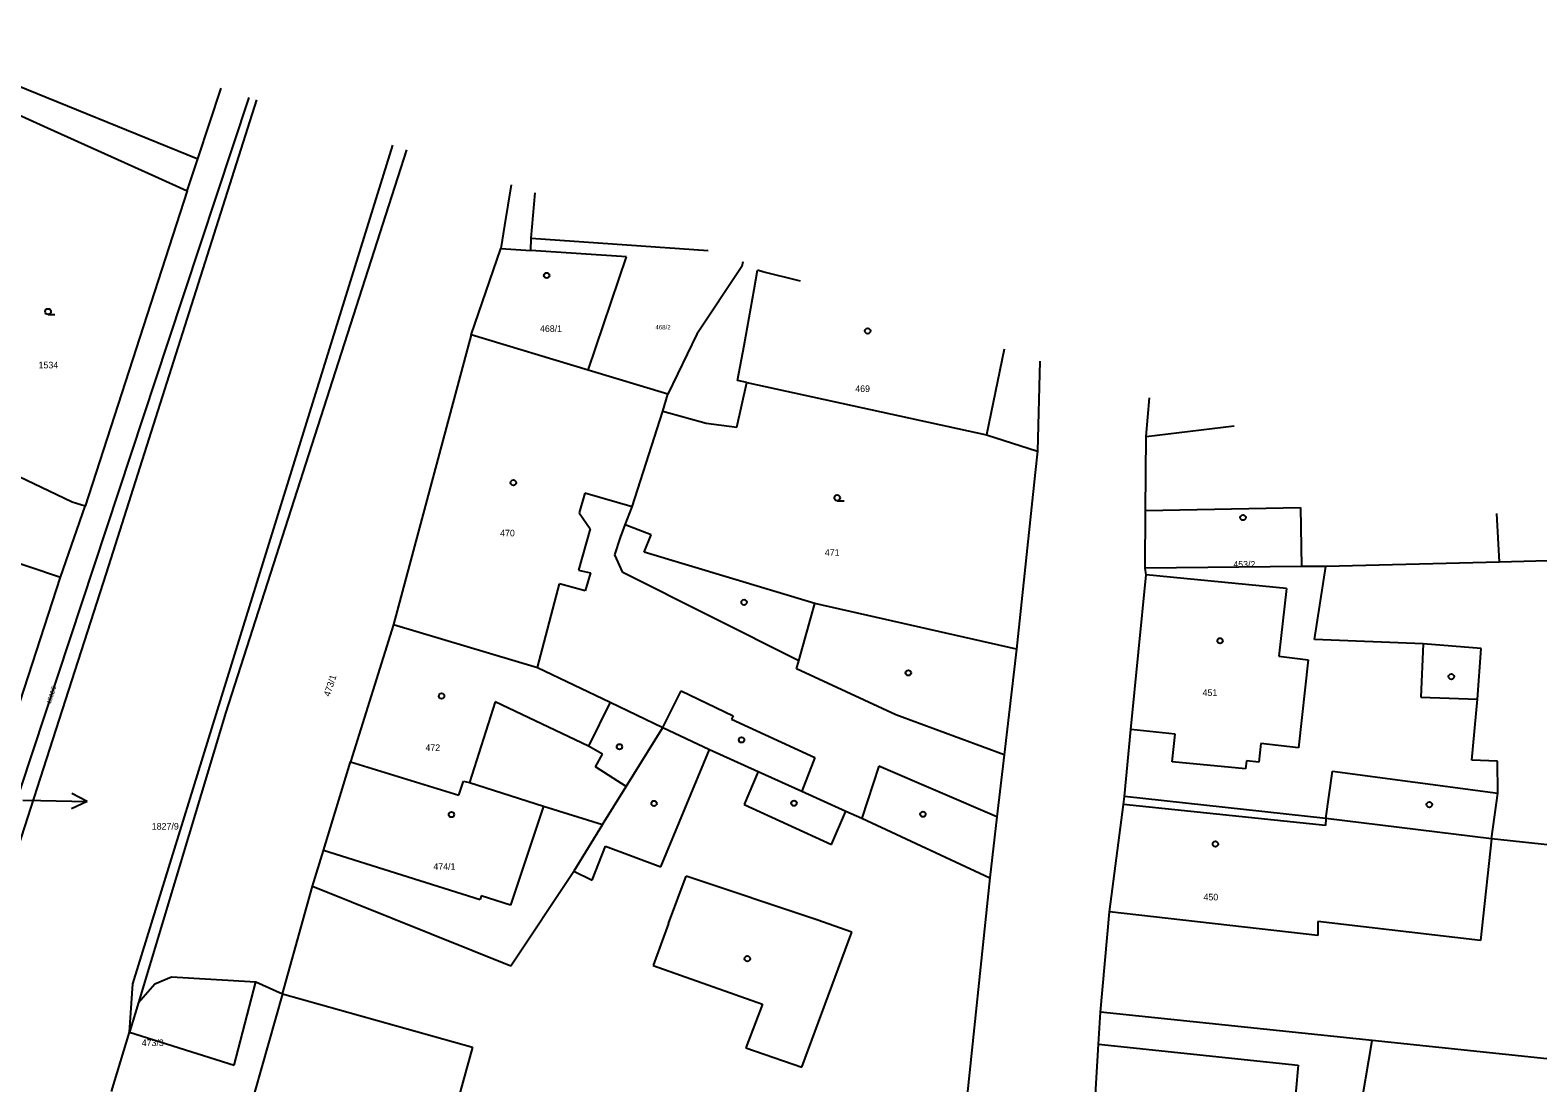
# Model space of a CAD drawing. Extents: x -702257 to -701487, y -1009871 to -1008841.
# Drawn here: x -701730.8 to -701633.6, y -1008933.5 to -1008865.7 of the extents above; entities that cross this region are included whole.
import ezdxf

# ---------------------------------------------------------------- set-up
doc = ezdxf.new("R2010")
doc.units = 0
for name, color, linetype in [('Z_katastr_cisla_pozemkova', 7, 'Continuous'), ('Z_katastr_cisla_stavebni', 7, 'Continuous'), ('Z_katastr_hranice', 7, 'Continuous'), ('Z_katastr_parcelni_cislo_odkaz', 7, 'Continuous'), ('Z_katastr_vnitrni_kresba', 7, 'Continuous'), ('Z_katastr_znacky_budov', 7, 'Continuous'), ('Z_katastr_znacky_kultur', 7, 'Continuous')]:
    doc.layers.add(name, color=color, linetype=linetype)

msp = doc.modelspace()

# ---------------------------------------------------------------- linework, layer by layer
at = {"layer": 'Z_katastr_hranice'}
for p, q in [((-701740.79, -1008866.94), (-701729.66, -1008871.95)), ((-701716.184, -1008870.152), (-701725.88, -1008900.65)), ((-701721.88, -1008885.76), (-701716.66, -1008869.993)), ((-701719.97, -1008873.95), (-701718.459, -1008869.393)), ((-701729.66, -1008871.95), (-701722.74, -1008875.07)), ((-701717.22, -1008904.69), (-701707.401, -1008873.081)), ((-701720.65, -1008876.01), (-701719.97, -1008873.95)), ((-701706.513, -1008873.378), (-701718.16, -1008909.61)), ((-701722.74, -1008875.07), (-701720.65, -1008876.01)), ((-701720.65, -1008876.01), (-701727.23, -1008896.35)), ((-701699.787, -1008875.621), (-701700.21, -1008878.25)), ((-701700.21, -1008878.25), (-701700.45, -1008879.73)), ((-701702.35, -1008885.3), (-701700.45, -1008879.73)), ((-701700.45, -1008879.73), (-701698.5, -1008879.86)), ((-701698.5, -1008879.86), (-701698.49, -1008879.07)), ((-701692.35, -1008880.27), (-701698.5, -1008879.86)), ((-701698.49, -1008879.07), (-701687.085, -1008879.857)), ((-701694.81, -1008887.57), (-701692.35, -1008880.27)), ((-701684.92, -1008880.9), (-701687.81, -1008885.26)), ((-701684.852, -1008880.602), (-701684.92, -1008880.9)), ((-701735.44, -1008926.77), (-701721.88, -1008885.76)), ((-701702.35, -1008885.3), (-701707.36, -1008903.96)), ((-701694.81, -1008887.57), (-701702.35, -1008885.3)), ((-701687.81, -1008885.26), (-701689.67, -1008889.12)), ((-701689.67, -1008889.12), (-701694.81, -1008887.57)), ((-701665.708, -1008886.986), (-701665.86, -1008892.8)), ((-701685.23, -1008891.24), (-701684.59, -1008888.38)), ((-701684.59, -1008888.38), (-701669.14, -1008891.75)), ((-701690.01, -1008890.22), (-701689.67, -1008889.12)), ((-701658.85, -1008891.85), (-701658.628, -1008889.348)), ((-701691.98, -1008896.39), (-701690.01, -1008890.22)), ((-701690.01, -1008890.22), (-701687.2, -1008891)), ((-701687.2, -1008891), (-701685.23, -1008891.24)), ((-701728.07, -1008896.08), (-701736.62, -1008892)), ((-701669.14, -1008891.75), (-701665.86, -1008892.8)), ((-701658.9, -1008896.63), (-701658.85, -1008891.85)), ((-701665.86, -1008892.8), (-701666.01, -1008894.18)), ((-701666.01, -1008894.18), (-701667.21, -1008905.56)), ((-701728.83, -1008900.92), (-701727.23, -1008896.35)), ((-701727.23, -1008896.35), (-701728.07, -1008896.08)), ((-701692.42, -1008897.54), (-701691.98, -1008896.39)), ((-701658.9, -1008896.63), (-701648.9, -1008896.43)), ((-701648.9, -1008896.43), (-701648.84, -1008900.24)), ((-701658.91, -1008900.34), (-701658.9, -1008896.63)), ((-701636.07, -1008899.95), (-701636.239, -1008896.814)), ((-701738.06, -1008897.79), (-701728.83, -1008900.92)), ((-701690.76, -1008898.18), (-701692.42, -1008897.54)), ((-701691.2, -1008899.31), (-701690.76, -1008898.18)), ((-701680.2, -1008902.62), (-701691.2, -1008899.31)), ((-701648.84, -1008900.24), (-701658.91, -1008900.34)), ((-701658.85, -1008900.77), (-701658.91, -1008900.34)), ((-701647.26, -1008900.22), (-701648.84, -1008900.24)), ((-701647.99, -1008904.93), (-701647.26, -1008900.22)), ((-701636.07, -1008899.95), (-701647.26, -1008900.22)), ((-701627.574, -1008899.704), (-701636.07, -1008899.95)), ((-701734.68, -1008918.94), (-701728.83, -1008900.92)), ((-701725.88, -1008900.65), (-701734.39, -1008927.05)), ((-701659.83, -1008910.73), (-701658.85, -1008900.77)), ((-701667.21, -1008905.56), (-701680.2, -1008902.62)), ((-701707.36, -1008903.96), (-701710.13, -1008912.81)), ((-701707.36, -1008903.96), (-701698.07, -1008906.73)), ((-701724.17, -1008927.12), (-701717.22, -1008904.69)), ((-701641, -1008905.22), (-701647.99, -1008904.93)), ((-701637.25, -1008905.52), (-701641, -1008905.22)), ((-701667.21, -1008905.56), (-701668.01, -1008912.37)), ((-701637.5, -1008908.79), (-701637.25, -1008905.52)), ((-701698.07, -1008906.73), (-701693.39, -1008908.97)), ((-701693.39, -1008908.97), (-701690, -1008910.6)), ((-701637.86, -1008912.71), (-701637.5, -1008908.79)), ((-701718.16, -1008909.61), (-701723.8, -1008928.34)), ((-701690, -1008910.6), (-701687, -1008912.02)), ((-701660.25, -1008915.06), (-701659.83, -1008910.73)), ((-701690.12, -1008919.58), (-701687, -1008912.02)), ((-701687, -1008912.02), (-701683.86, -1008913.44)), ((-701711.87, -1008918.54), (-701710.13, -1008912.81)), ((-701710.13, -1008912.81), (-701703.16, -1008914.96)), ((-701668.01, -1008912.37), (-701668.47, -1008916.36)), ((-701636.21, -1008912.77), (-701637.86, -1008912.71)), ((-701636.19, -1008914.83), (-701636.21, -1008912.77)), ((-701683.86, -1008913.44), (-701681.05, -1008914.71)), ((-701703.16, -1008914.96), (-701702.86, -1008914.07)), ((-701702.86, -1008914.07), (-701702.47, -1008914.15)), ((-701702.47, -1008914.15), (-701697.7, -1008915.67)), ((-701681.05, -1008914.71), (-701678.21, -1008915.99)), ((-701636.6, -1008917.78), (-701636.19, -1008914.83)), ((-701697.7, -1008915.67), (-701693.89, -1008916.86)), ((-701661.22, -1008922.48), (-701660.32, -1008915.58)), ((-701660.32, -1008915.58), (-701660.25, -1008915.06)), ((-701647.27, -1008916.47), (-701660.25, -1008915.06)), ((-701693.89, -1008916.86), (-701695.74, -1008919.87)), ((-701678.21, -1008915.99), (-701677.18, -1008916.46)), ((-701677.18, -1008916.46), (-701668.93, -1008920.3)), ((-701668.47, -1008916.36), (-701668.93, -1008920.3)), ((-701636.6, -1008917.78), (-701647.27, -1008916.47)), ((-701623.79, -1008919.17), (-701636.6, -1008917.78)), ((-701712.59, -1008920.83), (-701711.87, -1008918.54)), ((-701694.55, -1008920.44), (-701693.7, -1008918.26)), ((-701693.7, -1008918.26), (-701690.12, -1008919.58)), ((-701699.79, -1008925.96), (-701695.74, -1008919.87)), ((-701695.74, -1008919.87), (-701694.55, -1008920.44)), ((-701668.93, -1008920.3), (-701671.27, -1008942.62)), ((-701714.52, -1008927.78), (-701712.59, -1008920.83)), ((-701712.59, -1008920.83), (-701699.79, -1008925.96)), ((-701661.8, -1008928.95), (-701661.22, -1008922.48)), ((-701724.37, -1008930.24), (-701724.17, -1008927.12)), ((-701723.8, -1008928.34), (-701722.75, -1008927.12)), ((-701722.75, -1008927.12), (-701721.68, -1008926.68)), ((-701721.68, -1008926.68), (-701716.24, -1008927)), ((-701717.63, -1008932.37), (-701716.24, -1008927)), ((-701716.24, -1008927), (-701714.52, -1008927.78)), ((-701723.8, -1008928.34), (-701724.37, -1008930.24)), ((-701714.52, -1008927.78), (-701719.29, -1008944.57)), ((-701661.92, -1008931.01), (-701661.8, -1008928.95)), ((-701644.29, -1008930.79), (-701661.8, -1008928.95)), ((-701725.53, -1008934.07), (-701724.37, -1008930.24)), ((-701724.37, -1008930.24), (-701717.63, -1008932.37)), ((-701662.48, -1008940.23), (-701661.92, -1008931.01)), ((-701646.56, -1008944.13), (-701644.29, -1008930.79)), ((-701622.24, -1008933.1), (-701644.29, -1008930.79))]:
    msp.add_line(p, q, dxfattribs=at)
at = {"layer": 'Z_katastr_parcelni_cislo_odkaz'}
for p, q in [((-701727.099, -1008915.372), (-701728.092, -1008914.854)), ((-701731.25, -1008915.3), (-701730.1, -1008915.32)), ((-701730.1, -1008915.32), (-701727.099, -1008915.372)), ((-701727.099, -1008915.372), (-701728.11, -1008915.856))]:
    msp.add_line(p, q, dxfattribs=at)
at = {"layer": 'Z_katastr_vnitrni_kresba'}
for p, q in [((-701740.37, -1008865.66), (-701719.97, -1008873.95)), ((-701698.49, -1008879.07), (-701698.225, -1008876.142)), ((-701684.12, -1008882.38), (-701683.9, -1008881.14)), ((-701683.56, -1008881.23), (-701683.9, -1008881.14)), ((-701681.131, -1008881.842), (-701683.56, -1008881.23)), ((-701684.76, -1008885.98), (-701684.12, -1008882.38)), ((-701685.18, -1008888.25), (-701684.76, -1008885.98)), ((-701668.009, -1008886.219), (-701669.14, -1008891.75)), ((-701684.59, -1008888.38), (-701685.18, -1008888.25)), ((-701658.85, -1008891.85), (-701653.168, -1008891.168)), ((-701695.03, -1008895.5), (-701695.4, -1008896.78)), ((-701691.98, -1008896.39), (-701695.03, -1008895.5)), ((-701695.4, -1008896.78), (-701694.68, -1008897.81)), ((-701694.68, -1008897.81), (-701695.44, -1008900.46)), ((-701693.1, -1008899.47), (-701692.74, -1008898.36)), ((-701692.74, -1008898.36), (-701692.42, -1008897.54)), ((-701692.59, -1008900.61), (-701693.1, -1008899.47)), ((-701698.07, -1008906.73), (-701696.66, -1008901.34)), ((-701695, -1008901.79), (-701696.66, -1008901.34)), ((-701695.44, -1008900.46), (-701694.67, -1008900.64)), ((-701694.67, -1008900.64), (-701695, -1008901.79)), ((-701681.24, -1008906.3), (-701692.59, -1008900.61)), ((-701649.81, -1008901.64), (-701658.85, -1008900.77)), ((-701649.81, -1008901.64), (-701650.3, -1008906.01)), ((-701681.24, -1008906.3), (-701680.2, -1008902.62)), ((-701641, -1008905.22), (-701641.14, -1008908.65)), ((-701650.3, -1008906.01), (-701648.41, -1008906.25)), ((-701681.39, -1008906.83), (-701681.24, -1008906.3)), ((-701674.98, -1008909.79), (-701681.39, -1008906.83)), ((-701648.41, -1008906.25), (-701649.03, -1008911.91)), ((-701700.81, -1008908.95), (-701702.47, -1008914.15)), ((-701694.8, -1008911.82), (-701700.81, -1008908.95)), ((-701693.39, -1008908.97), (-701694.8, -1008911.82)), ((-701690, -1008910.6), (-701688.82, -1008908.24)), ((-701688.82, -1008908.24), (-701685.47, -1008909.85)), ((-701641.14, -1008908.65), (-701637.5, -1008908.79)), ((-701685.47, -1008909.85), (-701685.57, -1008910.07)), ((-701685.57, -1008910.07), (-701680.21, -1008912.54)), ((-701668.01, -1008912.37), (-701674.98, -1008909.79)), ((-701692.37, -1008914.42), (-701690, -1008910.6)), ((-701656.98, -1008911.04), (-701659.83, -1008910.73)), ((-701657.17, -1008912.83), (-701656.98, -1008911.04)), ((-701693.89, -1008912.32), (-701694.8, -1008911.82)), ((-701651.46, -1008911.64), (-701651.59, -1008912.84)), ((-701649.03, -1008911.91), (-701651.46, -1008911.64)), ((-701694.34, -1008913.15), (-701693.89, -1008912.32)), ((-701680.21, -1008912.54), (-701681.05, -1008914.71)), ((-701652.44, -1008913.28), (-701657.17, -1008912.83)), ((-701652.38, -1008912.75), (-701652.44, -1008913.28)), ((-701651.59, -1008912.84), (-701652.38, -1008912.75)), ((-701692.37, -1008914.42), (-701694.34, -1008913.15)), ((-701683.86, -1008913.44), (-701684.76, -1008915.57)), ((-701676.08, -1008913.11), (-701677.18, -1008916.46)), ((-701668.47, -1008916.36), (-701676.08, -1008913.11)), ((-701647.27, -1008916.47), (-701646.83, -1008913.42)), ((-701646.83, -1008913.42), (-701636.19, -1008914.83)), ((-701693.89, -1008916.86), (-701692.37, -1008914.42)), ((-701697.7, -1008915.67), (-701699.82, -1008922.05)), ((-701684.76, -1008915.57), (-701679.12, -1008918.15)), ((-701647.3, -1008916.92), (-701660.32, -1008915.58)), ((-701679.12, -1008918.15), (-701678.21, -1008915.99)), ((-701647.27, -1008916.47), (-701647.3, -1008916.92)), ((-701636.6, -1008917.78), (-701637.29, -1008924.34)), ((-701701.78, -1008921.71), (-701711.87, -1008918.54)), ((-701689.63, -1008923.25), (-701688.5, -1008920.18)), ((-701680.07, -1008923.01), (-701688.5, -1008920.18)), ((-701701.7, -1008921.46), (-701701.78, -1008921.71)), ((-701699.82, -1008922.05), (-701701.7, -1008921.46)), ((-701647.79, -1008924.01), (-701661.22, -1008922.48)), ((-701689.63, -1008923.25), (-701690.63, -1008925.95)), ((-701677.83, -1008923.8), (-701680.07, -1008923.01)), ((-701647.78, -1008923.11), (-701647.79, -1008924.01)), ((-701637.29, -1008924.34), (-701647.78, -1008923.11)), ((-701681.05, -1008932.5), (-701677.83, -1008923.8)), ((-701690.63, -1008925.95), (-701683.57, -1008928.43)), ((-701714.52, -1008927.78), (-701702.26, -1008931.22)), ((-701683.57, -1008928.43), (-701684.65, -1008931.25)), ((-701702.26, -1008931.22), (-701706.28, -1008945.49)), ((-701684.65, -1008931.25), (-701681.05, -1008932.5)), ((-701661.92, -1008931.01), (-701649.06, -1008932.37)), ((-701649.06, -1008932.37), (-701649.9, -1008941.63))]:
    msp.add_line(p, q, dxfattribs=at)
at = {"layer": 'Z_katastr_znacky_budov'}
for centre in [(-701697.487, -1008881.469), (-701676.797, -1008885.049), (-701699.637, -1008894.829), (-701652.607, -1008897.079), (-701684.767, -1008902.539), (-701654.087, -1008905.019), (-701674.177, -1008907.089), (-701639.177, -1008907.329), (-701704.267, -1008908.579), (-701692.797, -1008911.849), (-701684.927, -1008911.409), (-701690.567, -1008915.499), (-701681.547, -1008915.489), (-701640.597, -1008915.579), (-701703.627, -1008916.219), (-701673.237, -1008916.199), (-701654.387, -1008918.119), (-701684.557, -1008925.509)]:
    msp.add_circle(centre, 0.175, dxfattribs=at)
at = {"layer": 'Z_katastr_znacky_kultur'}
for p, q in [((-701729.628, -1008883.99), (-701729.191, -1008883.99)), ((-701678.758, -1008895.99), (-701678.321, -1008895.99))]:
    msp.add_line(p, q, dxfattribs=at)
for centre in [(-701729.628, -1008883.802), (-701678.758, -1008895.802)]:
    msp.add_circle(centre, 0.187, dxfattribs=at)

# ---------------------------------------------------------------- texts
at = {"layer": 'Z_katastr_cisla_pozemkova'}
for s, height, p in [('468/2', 0.285, (-701690.482, -1008884.95)), ('1534', 0.425, (-701730.235, -1008887.46)), ('471', 0.425, (-701679.56, -1008899.539)), ('1827/9', 0.425, (-701722.939, -1008917.19)), ('473/3', 0.425, (-701723.59, -1008931.14))]:
    msp.add_text(s, height=height, dxfattribs=at).set_placement(p)
for s, height, p in [('1532/5', 0.2847, (-701729.458, -1008909.115)), ('473/1', 0.425, (-701711.472, -1008908.646))]:
    msp.add_text(s, height=height, rotation=72, dxfattribs=at).set_placement(p)
at = {"layer": 'Z_katastr_cisla_stavebni'}
for s, p in [('468/1', (-701697.919, -1008885.11)), ('469', (-701677.598, -1008888.98)), ('470', (-701700.488, -1008898.289)), ('453/2', (-701653.232, -1008900.299)), ('451', (-701655.214, -1008908.57)), ('472', (-701705.303, -1008912.12)), ('474/1', (-701704.789, -1008919.78)), ('450', (-701655.153, -1008921.75))]:
    msp.add_text(s, height=0.425, dxfattribs=at).set_placement(p)

doc.saveas('drawing.dxf')
